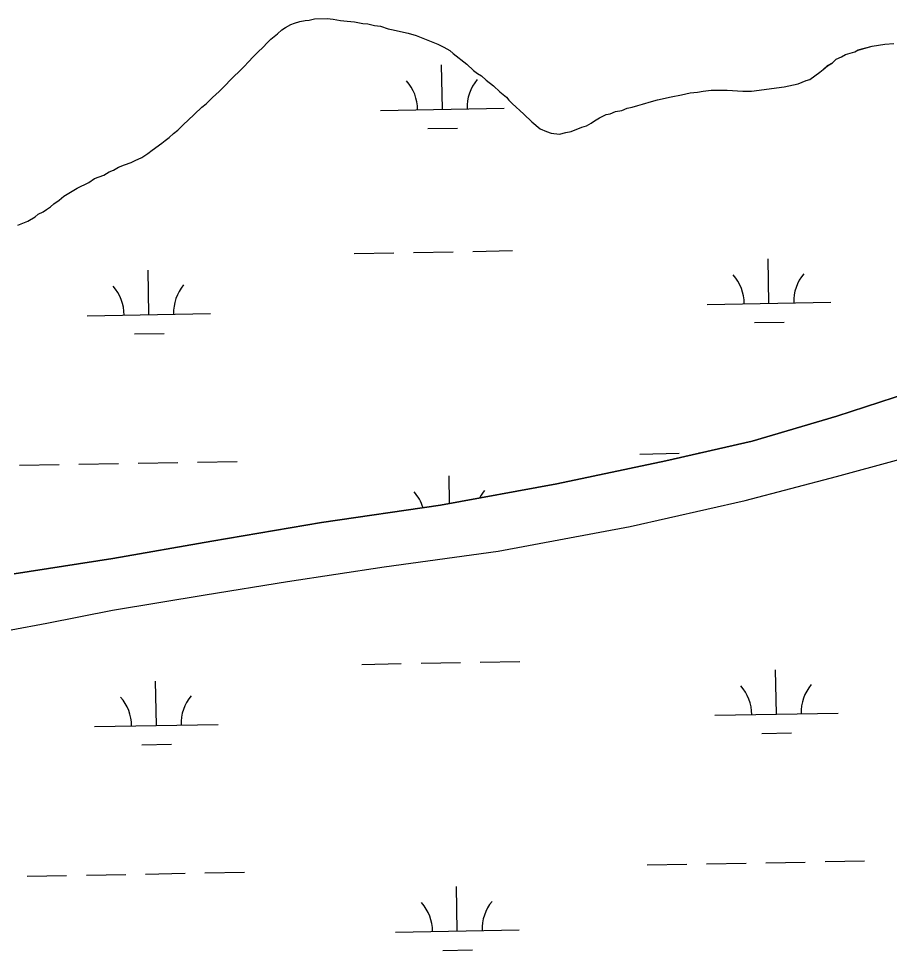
# Model space of a CAD drawing. Extents: x 3957609 to 3995875, y 234277 to 260273.
# Drawn here: x 3974499 to 3975204, y 256410 to 257164 of the extents above; entities that cross this region are included whole.
import ezdxf

# ---------------------------------------------------------------- set-up
doc = ezdxf.new("R2010")
doc.units = 0
doc.layers.add('V-TOPO-SHOR', color=7, linetype='Continuous')
doc.layers.add('V-WETL-SWMP', color=7, linetype='Continuous')

msp = doc.modelspace()

# ---------------------------------------------------------------- linework, layer by layer
at = {"layer": 'V-TOPO-SHOR'}
for points in [[(3974498.205, 256996.881), (3974506.481, 257000.058), (3974512.392, 257003.621), (3974514.753, 257005.599), (3974518.694, 257007.582), (3974521.448, 257009.56), (3974524.6, 257011.541), (3974527.357, 257013.914), (3974531.686, 257017.081), (3974535.624, 257020.245), (3974546.26, 257026.581), (3974555.715, 257031.339), (3974560.44, 257034.507), (3974567.93, 257037.284), (3974572.261, 257040.057), (3974575.808, 257041.249), (3974579.749, 257043.625), (3974584.477, 257045.609), (3974589.995, 257047.596), (3974593.147, 257049.181), (3974598.664, 257051.561), (3974603.389, 257054.729), (3974606.934, 257057.498), (3974614.808, 257063.04), (3974617.565, 257065.411), (3974620.715, 257067.787), (3974624.258, 257070.951), (3974627.801, 257073.72), (3974632.917, 257078.861), (3974635.671, 257081.234), (3974647.085, 257092.308), (3974650.628, 257095.077), (3974655.744, 257100.217), (3974661.255, 257104.964), (3974665.978, 257109.71), (3974670.305, 257114.455), (3974673.059, 257117.222), (3974677.389, 257121.176), (3974681.323, 257125.131), (3974684.864, 257129.084), (3974688.798, 257133.038), (3974691.946, 257136.202), (3974697.457, 257141.343), (3974699.423, 257143.715), (3974702.966, 257147.274), (3974708.478, 257151.626), (3974712.021, 257154.79), (3974714.777, 257156.768), (3974719.111, 257159.146), (3974722.263, 257160.338), (3974726.598, 257161.532), (3974730.936, 257162.331), (3974734.092, 257162.732), (3974738.428, 257163.926), (3974748.684, 257163.953), (3974753.419, 257163.57), (3974759.338, 257162.4), (3974764.861, 257162.02), (3974770.78, 257161.243), (3974777.489, 257160.076), (3974781.436, 257159.691), (3974786.959, 257158.522), (3974791.696, 257157.743)], [(3974791.696, 257157.743), (3974798.012, 257155.787), (3974801.959, 257155.007), (3974807.879, 257153.445), (3974814.193, 257152.275), (3974820.509, 257150.319), (3974838.278, 257143.262), (3974843.017, 257140.907), (3974847.758, 257138.156), (3974850.525, 257135.797), (3974861.59, 257127.144), (3974867.126, 257122.03), (3974870.286, 257119.671), (3974873.446, 257117.707), (3974877.401, 257114.166), (3974883.33, 257109.445), (3974888.468, 257104.725), (3974893.607, 257100.397), (3974895.585, 257098.036), (3974898.354, 257095.281), (3974907.84, 257086.627), (3974914.168, 257080.331), (3974920.888, 257074.824), (3974926.02, 257072.471), (3974929.969, 257071.295), (3974936.676, 257070.523), (3974941.8, 257071.719), (3974946.138, 257072.518), (3974954.809, 257076.09), (3974958.354, 257077.282), (3974962.294, 257079.264), (3974965.051, 257081.242), (3974968.991, 257083.618), (3974974.507, 257086.393), (3974977.661, 257086.794), (3974981.996, 257088.779), (3974987.122, 257089.58), (3974991.456, 257091.562), (3974995.398, 257092.361), (3975000.129, 257093.555), (3975003.676, 257094.747), (3975011.168, 257096.738), (3975015.897, 257098.327), (3975026.935, 257100.721), (3975035.216, 257102.318), (3975042.314, 257103.914), (3975048.229, 257104.321), (3975052.959, 257105.122), (3975059.269, 257105.927), (3975072.286, 257105.958), (3975084.912, 257105.2), (3975092.013, 257105.216), (3975118.434, 257108.831), (3975129.868, 257111.225), (3975136.172, 257114.002), (3975139.326, 257114.799), (3975143.264, 257117.57), (3975147.2, 257120.736), (3975149.957, 257122.714), (3975153.5, 257125.879), (3975157.438, 257128.254), (3975160.588, 257131.023), (3975164.922, 257133.006), (3975168.073, 257134.986), (3975175.563, 257136.977), (3975178.32, 257138.562), (3975189.751, 257141.744), (3975200.004, 257143.348), (3975207.104, 257143.76)], [(3974495.23, 256714.417), (3974575.276, 256726.838), (3974655.318, 256740.838), (3974744.035, 256756.042), (3974840.248, 256770.082), (3974934.483, 256787.27), (3975022.796, 256806.024), (3975092.58, 256821.972), (3975161.165, 256842.253), (3975219.107, 256860.935), (3975282.956, 256883.178), (3975364.925, 256915.723), (3975430.336, 256944.28), (3975475.265, 256960.957), (3975542.253, 256989.521), (3975596.644, 257008.981), (3975644.334, 257024.873), (3975680.596, 257037.19), (3975710.947, 257045.548), (3975760.23, 257056.316), (3975805.968, 257064.318), (3975853.686, 257069.165), (3975904.952, 257075.207), (3975940.833, 257081.605)], [(3974463.807, 256663.85), (3974521.768, 256674.641), (3974574.995, 256685.026), (3974649.913, 256697.435), (3974716.551, 256708.246), (3974794.627, 256720.268), (3974886.899, 256732.722), (3974993.752, 256752.702), (3975086.792, 256773.833), (3975160.905, 256793.341), (3975209.392, 256806.477), (3975269.302, 256826.737), (3975367.817, 256868), (3975432.056, 256891.825), (3975523.086, 256930.307), (3975577.471, 256950.951), (3975651.565, 256977.954), (3975705.956, 256996.23), (3975744.981, 257007.369), (3975783.618, 257015.35), (3975820.292, 257020.962), (3975869.194, 257025.025), (3975926.374, 257032.264)]]:
    msp.add_lwpolyline(points, dxfattribs=at)
at = {"layer": 'V-WETL-SWMP'}
for p, q in [((3974714.777, 257156.769), (3974719.11, 257159.147)), ((3974719.11, 257159.147), (3974722.263, 257160.338)), ((3974722.263, 257160.338), (3974726.599, 257161.532)), ((3974726.599, 257161.532), (3974730.936, 257162.331)), ((3974730.936, 257162.331), (3974734.091, 257162.733)), ((3974734.091, 257162.733), (3974738.428, 257163.927)), ((3974738.428, 257163.927), (3974748.684, 257163.952)), ((3974748.684, 257163.952), (3974753.418, 257163.569)), ((3974753.418, 257163.569), (3974759.338, 257162.4)), ((3974759.338, 257162.4), (3974764.861, 257162.019)), ((3974764.861, 257162.019), (3974770.78, 257161.244)), ((3974770.78, 257161.244), (3974777.489, 257160.077)), ((3974777.489, 257160.077), (3974781.435, 257159.692)), ((3974781.435, 257159.692), (3974786.96, 257158.522)), ((3974786.96, 257158.522), (3974791.696, 257157.744)), ((3974791.696, 257157.744), (3974798.012, 257155.787)), ((3974702.966, 257147.274), (3974708.478, 257151.626)), ((3974708.478, 257151.626), (3974712.02, 257154.79)), ((3974712.02, 257154.79), (3974714.777, 257156.769)), ((3974798.012, 257155.787), (3974801.958, 257155.008)), ((3974801.958, 257155.008), (3974807.879, 257153.444)), ((3974807.879, 257153.444), (3974814.193, 257152.276)), ((3974814.193, 257152.276), (3974820.51, 257150.319)), ((3974820.51, 257150.319), (3974838.278, 257143.262)), ((3974697.457, 257141.343), (3974699.424, 257143.715)), ((3974699.424, 257143.715), (3974702.966, 257147.274)), ((3974838.278, 257143.262), (3974843.017, 257140.906)), ((3975189.752, 257141.744), (3975200.004, 257143.347)), ((3975200.004, 257143.347), (3975207.104, 257143.759)), ((3974688.799, 257133.039), (3974691.947, 257136.202)), ((3974691.947, 257136.202), (3974697.457, 257141.343)), ((3974843.017, 257140.906), (3974847.757, 257138.156)), ((3974847.757, 257138.156), (3974850.524, 257135.796)), ((3974850.524, 257135.796), (3974861.59, 257127.145)), ((3975168.073, 257134.986), (3975175.563, 257136.976)), ((3975175.563, 257136.976), (3975178.32, 257138.561)), ((3975178.32, 257138.561), (3975189.752, 257141.744)), ((3974681.324, 257125.131), (3974684.864, 257129.084)), ((3974684.864, 257129.084), (3974688.799, 257133.039)), ((3975153.499, 257125.878), (3975157.438, 257128.254)), ((3975157.438, 257128.254), (3975160.587, 257131.023)), ((3975160.587, 257131.023), (3975164.922, 257133.006)), ((3975164.922, 257133.006), (3975168.073, 257134.986)), ((3974673.059, 257117.222), (3974677.388, 257121.177)), ((3974677.388, 257121.177), (3974681.324, 257125.131)), ((3974841.82, 257090.557), (3974841.166, 257126.551)), ((3974861.59, 257127.145), (3974867.125, 257122.03)), ((3974867.125, 257122.03), (3974870.287, 257119.671)), ((3975143.263, 257117.569), (3975147.2, 257120.735)), ((3975147.2, 257120.735), (3975149.957, 257122.714)), ((3975149.957, 257122.714), (3975153.499, 257125.878)), ((3974665.977, 257109.71), (3974670.304, 257114.454)), ((3974670.304, 257114.454), (3974673.059, 257117.222)), ((3974870.287, 257119.671), (3974873.447, 257117.706)), ((3974873.447, 257117.706), (3974877.4, 257114.166)), ((3974877.4, 257114.166), (3974883.329, 257109.446)), ((3975129.867, 257111.226), (3975136.171, 257114.002)), ((3975136.171, 257114.002), (3975139.325, 257114.799)), ((3975139.325, 257114.799), (3975143.263, 257117.569)), ((3974655.743, 257100.218), (3974661.254, 257104.965)), ((3974661.254, 257104.965), (3974665.977, 257109.71)), ((3974883.329, 257109.446), (3974888.468, 257104.725)), ((3975048.229, 257104.322), (3975052.96, 257105.123)), ((3975052.96, 257105.123), (3975059.27, 257105.927)), ((3975059.27, 257105.927), (3975072.287, 257105.958)), ((3975072.287, 257105.958), (3975084.912, 257105.2)), ((3975084.912, 257105.2), (3975092.012, 257105.217)), ((3975092.012, 257105.217), (3975118.433, 257108.831)), ((3975118.433, 257108.831), (3975129.867, 257111.226)), ((3974650.628, 257095.077), (3974655.743, 257100.218)), ((3974888.468, 257104.725), (3974893.607, 257100.398)), ((3974893.607, 257100.398), (3974895.585, 257098.036)), ((3974895.585, 257098.036), (3974898.353, 257095.282)), ((3975011.167, 257096.738), (3975015.897, 257098.327)), ((3975015.897, 257098.327), (3975026.936, 257100.721)), ((3975026.936, 257100.721), (3975035.216, 257102.319)), ((3975035.216, 257102.319), (3975042.313, 257103.914)), ((3975042.313, 257103.914), (3975048.229, 257104.322)), ((3974635.671, 257081.235), (3974647.084, 257092.308)), ((3974647.084, 257092.308), (3974650.628, 257095.077)), ((3974791.829, 257089.648), (3974891.812, 257091.466)), ((3974898.353, 257095.282), (3974907.841, 257086.626)), ((3974987.122, 257089.579), (3974991.456, 257091.562)), ((3974991.456, 257091.562), (3974995.399, 257092.361)), ((3974995.399, 257092.361), (3975000.13, 257093.555)), ((3975000.13, 257093.555), (3975003.677, 257094.747)), ((3975003.677, 257094.747), (3975011.167, 257096.738)), ((3974907.841, 257086.626), (3974914.168, 257080.33)), ((3974965.052, 257081.242), (3974968.991, 257083.618)), ((3974968.991, 257083.618), (3974974.506, 257086.393)), ((3974974.506, 257086.393), (3974977.661, 257086.795)), ((3974977.661, 257086.795), (3974981.996, 257088.778)), ((3974981.996, 257088.778), (3974987.122, 257089.579)), ((3974627.8, 257073.721), (3974632.916, 257078.861)), ((3974632.916, 257078.861), (3974635.671, 257081.235)), ((3974830.103, 257074.91), (3974854.099, 257075.346)), ((3974914.168, 257080.33), (3974920.887, 257074.824)), ((3974920.887, 257074.824), (3974926.021, 257072.47)), ((3974946.138, 257072.518), (3974954.808, 257076.089)), ((3974954.808, 257076.089), (3974958.355, 257077.281)), ((3974958.355, 257077.281), (3974962.295, 257079.263)), ((3974962.295, 257079.263), (3974965.052, 257081.242)), ((3974617.564, 257065.412), (3974620.714, 257067.787)), ((3974620.714, 257067.787), (3974624.257, 257070.951)), ((3974624.257, 257070.951), (3974627.8, 257073.721)), ((3974926.021, 257072.47), (3974929.968, 257071.296)), ((3974929.968, 257071.296), (3974936.676, 257070.523)), ((3974936.676, 257070.523), (3974941.801, 257071.719)), ((3974941.801, 257071.719), (3974946.138, 257072.518)), ((3974606.933, 257057.497), (3974614.809, 257063.039)), ((3974614.809, 257063.039), (3974617.564, 257065.412)), ((3974598.663, 257051.56), (3974603.389, 257054.728)), ((3974603.389, 257054.728), (3974606.933, 257057.497)), ((3974579.748, 257043.625), (3974584.477, 257045.609)), ((3974584.477, 257045.609), (3974589.994, 257047.595)), ((3974589.994, 257047.595), (3974593.146, 257049.18)), ((3974593.146, 257049.18), (3974598.663, 257051.56)), ((3974560.441, 257034.506), (3974567.929, 257037.285)), ((3974567.929, 257037.285), (3974572.262, 257040.057)), ((3974572.262, 257040.057), (3974575.809, 257041.249)), ((3974575.809, 257041.249), (3974579.748, 257043.625)), ((3974546.259, 257026.582), (3974555.715, 257031.339)), ((3974555.715, 257031.339), (3974560.441, 257034.506)), ((3974535.624, 257020.245), (3974546.259, 257026.582)), ((3974527.356, 257013.914), (3974531.687, 257017.08)), ((3974531.687, 257017.08), (3974535.624, 257020.245)), ((3974514.753, 257005.599), (3974518.693, 257007.581)), ((3974518.693, 257007.581), (3974521.449, 257009.56)), ((3974521.449, 257009.56), (3974524.6, 257011.54)), ((3974524.6, 257011.54), (3974527.356, 257013.914)), ((3974498.206, 256996.881), (3974506.482, 257000.057)), ((3974506.482, 257000.057), (3974512.391, 257003.621)), ((3974512.391, 257003.621), (3974514.753, 257005.599)), ((3974770.523, 256973.809), (3974802.518, 256974.391)), ((3974818.515, 256974.682), (3974850.51, 256975.264)), ((3974866.507, 256975.554), (3974898.502, 256976.136)), ((3975106.156, 256933.474), (3975105.501, 256969.468)), ((3974604.331, 256924.35), (3974603.676, 256960.344)), ((3975056.164, 256932.565), (3975156.148, 256934.383)), ((3974554.339, 256923.441), (3974654.323, 256925.259)), ((3975094.438, 256917.828), (3975118.434, 256918.264)), ((3974592.613, 256908.703), (3974616.609, 256909.139)), ((3975219.107, 256860.934), (3975161.166, 256842.254)), ((3975161.166, 256842.254), (3975092.579, 256821.971)), ((3975092.579, 256821.971), (3975022.797, 256806.024)), ((3975001.512, 256811.481), (3975033.507, 256812.062)), ((3975049.505, 256812.353), (3975050.579, 256812.373)), ((3974547.679, 256803.229), (3974579.674, 256803.81)), ((3974595.672, 256804.101), (3974627.666, 256804.683)), ((3974643.664, 256804.974), (3974675.658, 256805.556)), ((3975022.797, 256806.024), (3974934.483, 256787.27)), ((3974499.687, 256802.356), (3974531.682, 256802.938)), ((3974847.623, 256771.426), (3974847.214, 256793.931)), ((3974934.483, 256787.27), (3974840.249, 256770.081)), ((3974840.249, 256770.081), (3974744.034, 256756.042)), ((3974744.034, 256756.042), (3974655.317, 256740.838)), ((3974655.317, 256740.838), (3974575.275, 256726.838)), ((3974575.275, 256726.838), (3974495.229, 256714.417)), ((3974776.571, 256641.189), (3974808.566, 256641.771)), ((3974824.563, 256642.062), (3974856.558, 256642.644)), ((3974872.555, 256642.935), (3974904.55, 256643.516)), ((3975112.204, 256600.854), (3975111.549, 256636.848)), ((3974610.379, 256591.73), (3974609.724, 256627.724)), ((3975062.212, 256599.945), (3975162.196, 256601.763)), ((3974560.387, 256590.821), (3974660.371, 256592.639)), ((3975100.486, 256585.208), (3975124.482, 256585.644)), ((3974598.661, 256576.083), (3974622.657, 256576.519)), ((3975007.56, 256478.861), (3975039.555, 256479.443)), ((3975055.553, 256479.734), (3975087.547, 256480.315)), ((3975103.545, 256480.606), (3975135.539, 256481.188)), ((3975151.537, 256481.479), (3975183.531, 256482.061)), ((3974601.72, 256471.481), (3974633.714, 256472.063)), ((3974649.712, 256472.354), (3974681.706, 256472.936)), ((3974505.735, 256469.736), (3974537.73, 256470.318)), ((3974553.727, 256470.609), (3974585.722, 256471.191)), ((3974853.917, 256425.317), (3974853.262, 256461.311)), ((3974803.925, 256424.408), (3974903.908, 256426.226)), ((3974842.199, 256409.67), (3974866.195, 256410.106))]:
    msp.add_line(p, q, dxfattribs=at)
msp.add_lwpolyline([(3974463.808, 256663.85), (3974521.768, 256674.641), (3974574.995, 256685.026), (3974649.913, 256697.435), (3974716.551, 256708.247), (3974794.626, 256720.269), (3974886.9, 256732.721), (3974993.751, 256752.702), (3975086.793, 256773.833), (3975160.905, 256793.341), (3975209.392, 256806.476), (3975269.301, 256826.738), (3975367.817, 256868), (3975432.057, 256891.824), (3975523.085, 256930.306), (3975577.471, 256950.95), (3975651.565, 256977.953)], dxfattribs=at)
for centre, start, end in [((3974786.578, 257090.027), 0.269879, 41.813537), ((3974897.046, 257092.036), 140.269876, 181.813534), ((3975050.913, 256932.945), 0.269879, 41.813537), ((3975161.381, 256934.953), 140.269876, 181.813534), ((3974549.088, 256923.82), 0.269879, 41.813537), ((3974659.556, 256925.829), 140.269876, 181.813534), ((3974792.626, 256757.407), 17.55102, 41.813537), ((3974903.094, 256759.416), 140.269876, 152.193534), ((3975056.961, 256600.325), 0.269879, 41.813537), ((3975167.429, 256602.333), 140.269876, 181.813534), ((3974555.136, 256591.2), 0.269879, 41.813537), ((3974665.604, 256593.209), 140.269876, 181.813534), ((3974909.142, 256426.796), 140.269876, 181.813534), ((3974798.674, 256424.787), 0.269879, 41.813537)]:
    msp.add_arc(centre, 35.246, start, end, dxfattribs=at)

doc.saveas('drawing.dxf')
